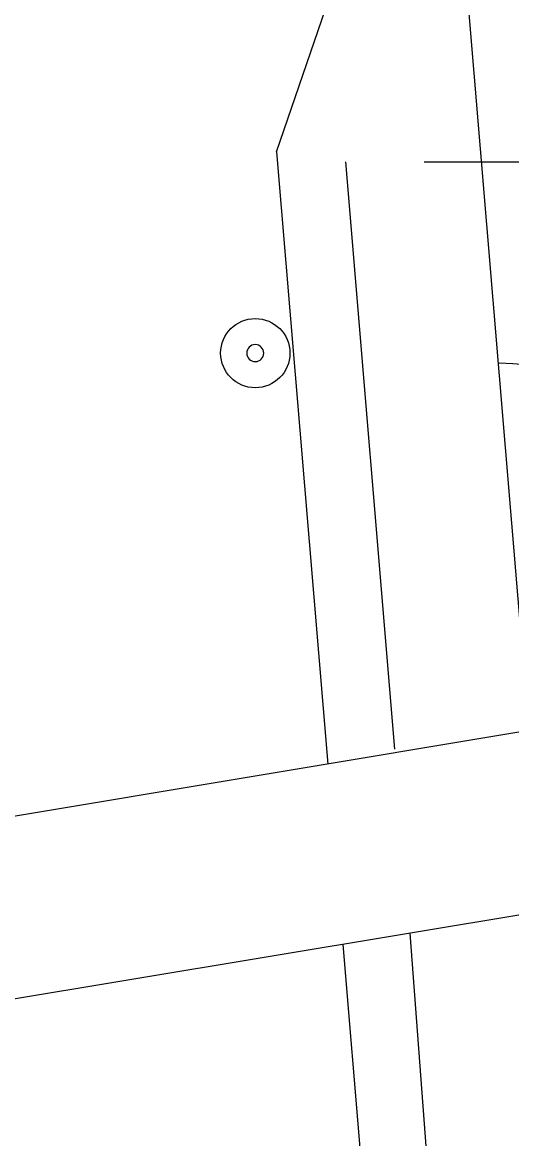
# Model space of a CAD drawing. Extents: x 638340 to 640241, y 295465 to 298435.
# Drawn here: x 639972.92 to 639984.04, y 298259.92 to 298285.29 of the extents above; entities that cross this region are included whole.
import ezdxf

# ---------------------------------------------------------------- set-up
doc = ezdxf.new("R2010")
doc.units = 0
for name, color, linetype in [('3', 7, 'Continuous'), ('4', 7, 'Continuous'), ('6', 7, 'Continuous'), ('9', 7, 'Continuous')]:
    doc.layers.add(name, color=color, linetype=linetype)

# ---------------------------------------------------------------- blocks, each defined once
blk = doc.blocks.new('B')
at = {"layer": '3'}
blk.add_circle((0, 0), 0.1599, dxfattribs=at)
for start, end in [(0, 180), (180, 0)]:
    blk.add_arc((0, 0), 0.0391, start, end, dxfattribs=at)

msp = doc.modelspace()

# ---------------------------------------------------------------- linework, layer by layer
at = {"layer": '4'}
msp.add_line((639982.049, 298282.119), (639989.365, 298282.119), dxfattribs=at)
at = {"layer": '6'}
for p, q in [((639978.697, 298282.352), (639979.939, 298285.975)), ((639978.697, 298282.352), (639979.858, 298268.435)), ((639980.26, 298282.119), (639981.372, 298268.776)), ((639981.72, 298264.591), (639986.871, 298195.981)), ((639980.199, 298264.337), (639983.75, 298221.728))]:
    msp.add_line(p, q, dxfattribs=at)
at = {"layer": '9'}
for p, q in [((639977.153, 298356.447), (639988.508, 298220.191)), ((639984.425, 298269.197), (639958.634, 298264.899)), ((640001.75, 298267.928), (639958.634, 298260.743))]:
    msp.add_line(p, q, dxfattribs=at)
msp.add_arc((639983.028, 298259.229), 18.332, 26.9324, 87.7453, dxfattribs=at)

# ---------------------------------------------------------------- block references
at = {"layer": '3', "xscale": 4.921475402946, "yscale": 4.921475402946, "rotation": 90}
msp.add_blockref('B', (639978.212, 298277.775), dxfattribs=at)

doc.saveas('drawing.dxf')
